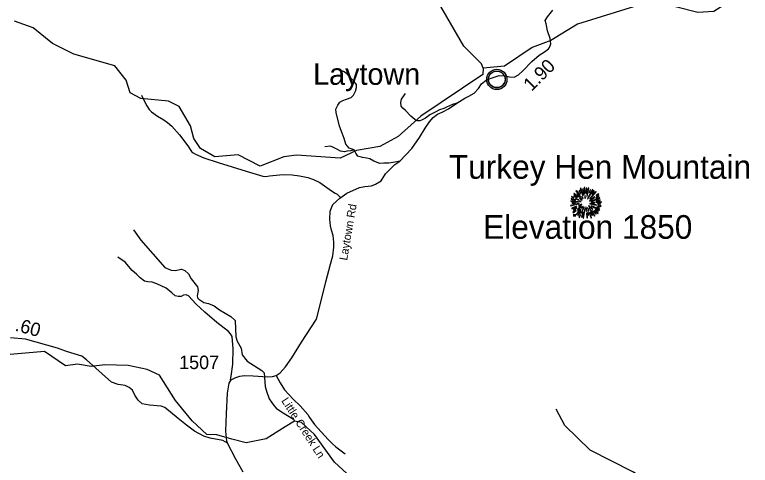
# Model space of a CAD drawing. Extents: x 1159738 to 1321356, y 736314 to 882035.
# Drawn here: x 1266862 to 1273706, y 849249 to 853438 of the extents above; entities that cross this region are included whole.
import ezdxf

# ---------------------------------------------------------------- set-up
doc = ezdxf.new("R2010")
doc.units = 0
for name, color, linetype in [('Exist Civil Demographics Community CELL', 7, 'Continuous'), ('Exist Civil Demographics Community Label', 7, 'Continuous'), ('Exist Geographical Mountain Summit CELL', 7, 'Continuous'), ('Exist Geographical Mountain Summit Elevation Number Label', 7, 'Continuous'), ('Exist Geographical Mountain Summit Label', 7, 'Continuous'), ('Exist Hydrographic Creek Single Shore', 7, 'Continuous'), ('Exist Hydrographic Misc Water Feature', 7, 'Continuous'), ('Exist Road Non-System Type 51', 7, 'Continuous'), ('Exist Road Non-System Type 51 Label', 7, 'Continuous'), ('Exist Road Secondary Mileage Hundredths English Label', 7, 'Continuous'), ('Exist Road Secondary Type 51 Attributed', 7, 'Continuous'), ('Exist Road Secondary Type 51 Label', 7, 'Continuous'), ('Exist Road Secondary Type 51 Number Label', 7, 'Continuous')]:
    doc.layers.add(name, color=color, linetype=linetype)

msp = doc.modelspace()

# ---------------------------------------------------------------- linework, layer by layer
at = {"layer": 'Exist Civil Demographics Community CELL'}
msp.add_lwpolyline([(1271270, 852849.3), (1271271, 852854.9), (1271272.7, 852861.5), (1271275.7, 852868.7), (1271278.6, 852874.4), (1271281.9, 852880.1), (1271285.7, 852885.3), (1271289.6, 852889.6), (1271294.2, 852894.2), (1271299.8, 852898.8), (1271305.2, 852902.5), (1271310.1, 852905.3), (1271315.1, 852907.8), (1271320.6, 852910.1), (1271326.2, 852911.9), (1271330.5, 852913.1), (1271335.4, 852913.8), (1271339.5, 852914.5), (1271345.9, 852914.8), (1271350.3, 852914.7), (1271356, 852914.4), (1271360.9, 852913.7), (1271365.8, 852912.7), (1271370.8, 852911.3), (1271376, 852909.4), (1271382.6, 852906.4), (1271388.9, 852902.9), (1271393.9, 852899.4), (1271399.1, 852895.4), (1271402.4, 852892.2), (1271406.5, 852887.9), (1271410.4, 852883.2), (1271413.5, 852878.6), (1271416.6, 852873.6), (1271419.1, 852868.4), (1271421.1, 852863.4), (1271422.7, 852858.4), (1271423.9, 852853.8), (1271425, 852847.7), (1271425.7, 852843), (1271425.9, 852837), (1271425.7, 852831.3), (1271425.2, 852825.6), (1271424.2, 852820.1), (1271422.6, 852813.9), (1271420.7, 852808.1), (1271418.4, 852803), (1271415.3, 852797), (1271412, 852791.7), (1271408.5, 852787), (1271404.3, 852782.3), (1271399, 852777.3), (1271394, 852773.2), (1271389, 852769.7), (1271384.7, 852767.2), (1271377.8, 852764), (1271370.7, 852761.3), (1271364.8, 852759.8), (1271358.2, 852758.5), (1271353.7, 852758), (1271349.2, 852757.8), (1271343.6, 852757.8), (1271339.4, 852758.2), (1271333.7, 852758.9), (1271327.8, 852760.2), (1271323.2, 852761.5), (1271318.1, 852763.4), (1271313.5, 852765.4), (1271309.5, 852767.6), (1271302.7, 852771.7), (1271297.2, 852776), (1271292.2, 852780.5), (1271287.8, 852785.3), (1271284.6, 852789.3), (1271281.6, 852793.5), (1271277.5, 852800.6), (1271275.8, 852804.1), (1271274.1, 852808.1), (1271271.5, 852816.3), (1271270, 852823.4), (1271269.3, 852828.5), (1271269, 852834.9), (1271268.9, 852839.5), (1271269.4, 852846)], close=True, dxfattribs=at)
for centre, radius in [((1271347.6, 852836.9), 94.3), ((1271347.3, 852837.2), 76.7)]:
    msp.add_circle(centre, radius, dxfattribs=at)
at = {"layer": 'Exist Geographical Mountain Summit CELL'}
for points in [[(1272161.3, 851831.2), (1272165.3, 851779.2), (1272168.5, 851779.6), (1272167.1, 851832.3)], [(1272063.9, 851773.8), (1272103.5, 851743.3), (1272105.7, 851745.5), (1272067.5, 851778.2)], [(1272084.2, 851798.5), (1272120.2, 851761.1), (1272123.5, 851763.6), (1272088.3, 851803.3)], [(1272092.2, 851770.9), (1272124.9, 851741.8), (1272127.1, 851744), (1272095.1, 851776)], [(1272111.8, 851800), (1272127.4, 851778.2), (1272129.3, 851779.6), (1272115.9, 851804)], [(1272122.7, 851821.8), (1272148.9, 851754.9), (1272151.8, 851756), (1272127.8, 851824.3)], [(1272156.6, 851769.8), (1272159.1, 851770.5), (1272150, 851818.5), (1272145.7, 851817.4)], [(1272177.3, 851777.1), (1272181.2, 851777.1), (1272184.9, 851824.3), (1272179.4, 851824.3)], [(1272189.3, 851748.7), (1272204.2, 851825.8), (1272198.7, 851827.6), (1272186, 851749.5)], [(1272192.5, 851726.9), (1272195.4, 851725.1), (1272244.1, 851809.7), (1272238.7, 851813.4)], [(1272207, 851783.9), (1272210.3, 851782.8), (1272219.8, 851809.7), (1272215.1, 851811.5)], [(1272213.6, 851728.4), (1272215.8, 851726.2), (1272271.4, 851790.5), (1272267.4, 851795.2)], [(1272251, 851800), (1272230, 851766.5), (1272232.9, 851765.4), (1272255.4, 851796.7)], [(1272271.4, 851756.4), (1272273.2, 851753.8), (1272296.1, 851770.1), (1272292.4, 851773.8)], [(1272035.5, 851703.6), (1272107.5, 851696.7), (1272107.8, 851699.6), (1272035.5, 851708.7)], [(1272038.1, 851724.7), (1272079.5, 851715.3), (1272080.6, 851718.5), (1272039.2, 851729.4)], [(1272041, 851744), (1272063.5, 851735.3), (1272064.6, 851738.2), (1272042.5, 851749.1)], [(1272062.8, 851754.9), (1272088.6, 851738.5), (1272090.8, 851741.1), (1272065.7, 851758.9)], [(1272079.5, 851726.9), (1272110, 851714.9), (1272111.1, 851717.1), (1272081.7, 851731)], [(1272115.9, 851732.4), (1272140.9, 851713.4), (1272143.1, 851716.3), (1272118.4, 851735.6)], [(1272116.2, 851702.6), (1272133.3, 851700.4), (1272133.7, 851702.6), (1272116.9, 851706.9)], [(1272135.5, 851745.5), (1272149.3, 851729), (1272151.4, 851731.2), (1272138.7, 851748.4)], [(1272166.7, 851757.8), (1272168.1, 851728.7), (1272170.7, 851729), (1272170.7, 851758.2)], [(1272210.3, 851708.4), (1272212.1, 851705.9), (1272260.8, 851741.8), (1272257.6, 851746.2)], [(1272226.4, 851692.8), (1272226.4, 851689.9), (1272256.5, 851689.9), (1272257.2, 851694.9)], [(1272227.4, 851705.5), (1272228.5, 851703.2), (1272306.6, 851732), (1272304.8, 851736.7)], [(1272269.6, 851691.7), (1272321.9, 851694.9), (1272322.2, 851699.6), (1272270, 851694.9)], [(1272271.4, 851733.5), (1272299, 851748.4), (1272296.1, 851753.4), (1272270, 851736)], [(1272273.2, 851705.5), (1272309.9, 851712), (1272308.5, 851717.5), (1272271.8, 851707.7)], [(1272034.1, 851665.9), (1272035.5, 851660.8), (1272071.5, 851671.3), (1272069.3, 851674.6)], [(1272043.9, 851638.2), (1272046.5, 851633.6), (1272091.9, 851653.5), (1272090.4, 851658.2)], [(1272047.6, 851686.2), (1272077.3, 851687.7), (1272077.3, 851691.3), (1272046.5, 851691.3)], [(1272061.4, 851622.3), (1272090.4, 851639), (1272088.3, 851642.6), (1272059.2, 851627.3)], [(1272079.9, 851677.2), (1272080.9, 851672.4), (1272114.1, 851680.8), (1272113.3, 851684.4)], [(1272086.1, 851581.9), (1272088.9, 851579.4), (1272129.7, 851627), (1272126.8, 851629.1)], [(1272101.4, 851613.2), (1272120.6, 851631.3), (1272117.3, 851633.6), (1272096.9, 851616.4)], [(1272097.6, 851631.7), (1272100.6, 851628), (1272135.1, 851656.4), (1272133.3, 851659)], [(1272107.5, 851663), (1272109.7, 851658.2), (1272138.4, 851673.5), (1272137.3, 851676.8)], [(1272129.3, 851591.8), (1272133.7, 851589.9), (1272160.2, 851648.4), (1272157.7, 851649.2)], [(1272136.2, 851641.1), (1272139.4, 851638.2), (1272149.6, 851654.6), (1272147.8, 851656)], [(1272150.7, 851546.3), (1272155.4, 851545.2), (1272168.1, 851634.6), (1272164.9, 851635.4)], [(1272176.2, 851650.3), (1272180.1, 851613.2), (1272184.5, 851613.5), (1272179.4, 851651)], [(1272192.2, 851641.5), (1272200.9, 851611.7), (1272204.9, 851613.5), (1272194.3, 851642.6)], [(1272200.6, 851661.9), (1272239.1, 851626.6), (1272241.6, 851631), (1272202.4, 851664.1)], [(1272206.7, 851639.3), (1272257.2, 851564.5), (1272260.8, 851567.4), (1272209.2, 851640.4)], [(1272211.7, 851679), (1272272.5, 851667), (1272273.6, 851671.3), (1272212.9, 851682.6)], [(1272225.6, 851659.4), (1272303.7, 851621.1), (1272305.5, 851626.6), (1272227.1, 851662.2)], [(1272264.8, 851625.2), (1272289.9, 851612.1), (1272292.4, 851615.7), (1272267, 851629.1)], [(1272279, 851649.2), (1272300.1, 851641.1), (1272301.9, 851645.5), (1272280.5, 851652.4)], [(1272284.5, 851679.7), (1272311, 851677.5), (1272311, 851681.8), (1272284.9, 851682.9)], [(1272288.5, 851662.6), (1272316.8, 851655.3), (1272317.5, 851660.8), (1272289.5, 851667)], [(1272055.1, 851601.5), (1272058, 851597.5), (1272086.4, 851618.6), (1272083.8, 851621.9)], [(1272126, 851613.2), (1272101, 851573.9), (1272104.2, 851571.4), (1272130, 851611)], [(1272111.1, 851554.7), (1272115.9, 851551.8), (1272126.8, 851576.5), (1272123.5, 851578.7)], [(1272140.9, 851556.5), (1272152.9, 851599.3), (1272149.3, 851599.7), (1272136.5, 851557.5)], [(1272182.3, 851591.8), (1272186, 851549.3), (1272190, 851550.3), (1272186.7, 851591.8)], [(1272202, 851575), (1272196.5, 851604.8), (1272193.2, 851604.8), (1272197.6, 851573.9)], [(1272206.7, 851596.5), (1272224.2, 851546.7), (1272228.5, 851548.5), (1272209.6, 851597.2)], [(1272217.2, 851602.2), (1272233.2, 851572.8), (1272237.3, 851575), (1272220.9, 851603.7)], [(1272239.1, 851613.5), (1272269.2, 851584.4), (1272272.5, 851587), (1272241.3, 851616)], [(1272255.8, 851614.2), (1272286.3, 851588.4), (1272289.5, 851592.1), (1272257.6, 851616.8)]]:
    msp.add_lwpolyline(points, close=True, dxfattribs=at)
at = {"layer": 'Exist Hydrographic Creek Single Shore'}
for points in [[(1271220.1, 852940.7), (1271204.1, 852980.5), (1271041.1, 853144.6), (1270793.1, 853576.3), (1270696.1, 853676.7), (1270349, 853818.3), (1270277, 853954.3), (1270088, 854066.4), (1269924.6, 854344.8), (1269798.6, 854505.6), (1269769.9, 854906.5), (1269710.6, 855036), (1269547.1, 855260.7), (1269349.4, 855426.1), (1269113, 855783.1), (1269030.9, 855843.9), (1268631.9, 855897.8), (1268437.9, 856134.8), (1268010.9, 856412.6), (1267920.9, 856496.3), (1267787.9, 856827.4), (1267617.9, 857378.9)], [(1276018.2, 852404.6), (1275118.1, 852760.9), (1274881.1, 852965.9), (1274720.1, 853195.5), (1274674.1, 853347.5), (1274669.1, 853505.2), (1274629.1, 853555.2), (1274529.1, 853583.5), (1274328.1, 853554.7), (1274122.1, 853650.7), (1273856.1, 853659.4), (1273554.1, 853589.9), (1273367.1, 853468.9), (1273217.1, 853458.8), (1273010.1, 853512.2), (1272668.1, 853528.8), (1272097.1, 853349.9), (1271851, 853197.3), (1271675.1, 853135.1), (1271420.1, 852959.7), (1271220.1, 852940.7)], [(1269992.1, 849134.4), (1269837.1, 849278.7), (1269652.2, 849535.2), (1269529.1, 849646), (1269466.5, 849660.4), (1269378.1, 849606.3), (1269200.1, 849495), (1269013.8, 849457.4), (1268880.6, 849492.6), (1268742.5, 849532.8), (1268649.6, 849535.3), (1268513.9, 849661), (1268359.1, 849850), (1268210, 850085.8), (1268094.4, 850141.1), (1267916.1, 850177.3), (1267700.1, 850181.6), (1267573.6, 850167.2), (1267445.5, 850189.8), (1267335, 850174.8), (1267139.1, 850308), (1266820.1, 850280.3)]]:
    msp.add_lwpolyline(points, dxfattribs=at)
at = {"layer": 'Exist Hydrographic Misc Water Feature'}
for points in [[(1271220.1, 852940.7), (1271218, 852881.7), (1270642, 852496.1), (1270429.1, 852306.6), (1270259.1, 852211.6), (1270042.1, 852176.5), (1269890, 852104), (1269482.1, 852131.9), (1269365.1, 852117.9), (1269146.1, 852030.4), (1268940, 852136.2), (1268723.1, 852117.6), (1268591, 852195.7), (1268527, 852289), (1268496.1, 852404.5), (1268392, 852583.8), (1268294, 852635.1), (1268036, 852659.9), (1267937, 852711.1), (1267898, 852830.1), (1267793, 852963.5), (1267412, 853072.9), (1267214, 853172), (1267033.9, 853316.8), (1266861, 853379.4)], [(1267966.9, 851436.8), (1268034.7, 851342.7), (1268258.6, 851087.1), (1268318, 851062.1), (1268354, 851060.6), (1268414.4, 851073.3), (1268446, 851060.4), (1268477.2, 851027.8), (1268504.3, 850982.9), (1268562.5, 850909.5), (1268569.6, 850873.3), (1268560.4, 850825.8), (1268561.9, 850805.3), (1268573.6, 850793.5), (1268620.8, 850763.9), (1268664.7, 850753.1), (1268716.2, 850731.6), (1268767.4, 850694.5), (1268873.8, 850631.6), (1268912.9, 850594.7), (1268919.2, 850442.8), (1268930.3, 850404), (1268968.7, 850339.2), (1268979.2, 850275), (1269023.8, 850217.4), (1269161.8, 850130.1), (1269181.3, 850110.1), (1269192.1, 849981.8), (1269203, 849937.3), (1269229.3, 849866.2), (1269271.9, 849805.4), (1269295.3, 849781.1), (1269342.5, 849747.4), (1269454.8, 849677), (1269466.5, 849660.4)], [(1276844.5, 848437.3), (1276336.2, 848019.1), (1276032.2, 847877.5), (1275806.3, 847832.8), (1275675.2, 847960.2), (1275588.7, 848359.9), (1275543.2, 848353.5), (1275225.3, 848297.4), (1275010.3, 848367.5), (1274826.2, 848338.4), (1274497.2, 848180.8), (1274238.2, 848169.6), (1273948.2, 848250.9), (1273561.2, 848462.2), (1273193.2, 848728.9), (1272842.1, 849037.9), (1272612.2, 849187), (1272216.1, 849388.6), (1271980.1, 849619.8), (1271901.2, 849769.2)]]:
    msp.add_lwpolyline(points, dxfattribs=at)
at = {"layer": 'Exist Road Non-System Type 51'}
for points in [[(1270021.2, 852182.2), (1269974.6, 852198.9), (1269941.1, 852236.2), (1269926.1, 852286.6), (1269907.5, 852336.9), (1269885.1, 852402.2), (1269852.2, 852528.3), (1269850.4, 852560), (1269867.1, 852597.3), (1269885.8, 852625.3), (1269913.7, 852642.1), (1269949.1, 852653.3), (1269992, 852670), (1270014.3, 852690.6), (1270031.1, 852727.9), (1270042.3, 852761.4), (1270040.4, 852789.4), (1270018.1, 852819.2), (1269964, 852877), (1269954.7, 852889.2), (1269921.2, 852909.7), (1269867.1, 852930.2)], [(1268042.6, 852690.7), (1268070.3, 852631.5), (1268090.5, 852589.9), (1268111.9, 852557.1), (1268134.5, 852535.7), (1268189.9, 852495.4), (1268250.3, 852460.1), (1268283.1, 852437.5), (1268323.3, 852400.9), (1268393.8, 852321.6), (1268471.9, 852220.8), (1268508.1, 852166), (1268521.9, 852153.4), (1268544.6, 852140.8), (1268621.4, 852106.8), (1268756.1, 852064), (1269015.4, 851984.6), (1269170.7, 851938.2), (1269199.7, 851935.6), (1269231.1, 851939.4), (1269326.8, 851950.7), (1269375.9, 851952), (1269442.6, 851949.5), (1269510.6, 851941.9), (1269588.6, 851924.3), (1269641.5, 851905.4), (1269699.4, 851877.7), (1269808.9, 851802.1), (1269842.6, 851778.6), (1269862.7, 851771.1), (1269890.4, 851743.3)], [(1270976.6, 852615.5), (1270936.1, 852604.3), (1270880.2, 852580), (1270854.1, 852567), (1270813.1, 852553.9), (1270774, 852533.4), (1270723.7, 852507.3), (1270682.7, 852475.6), (1270647.3, 852457), (1270630.5, 852453.2), (1270606.3, 852453.2), (1270585.8, 852464.4), (1270548.5, 852496.1), (1270498.2, 852546.5), (1270474, 852570.7), (1270457.2, 852587.5), (1270453.5, 852621.1), (1270460.9, 852652.8), (1270496.3, 852706.9)], [(1270021.2, 852182.2), (1269988.8, 852174.1), (1269953.3, 852170.4), (1269929.1, 852164.8), (1269891.9, 852168.5), (1269858.3, 852189), (1269821, 852207.7), (1269800.5, 852217), (1269748.4, 852211.4)], [(1270444.5, 852076), (1270399.5, 852068.4), (1270343.6, 852059.1), (1270297, 852057.2), (1270257.8, 852055.4), (1270203.8, 852077.7), (1270164.7, 852098.2), (1270138.6, 852103.8), (1270097.6, 852109.4), (1270054.7, 852122.5), (1270036.1, 852150.5), (1270021.2, 852182.2)], [(1268870.5, 850044.3), (1268874.3, 850078.3), (1268891.9, 850187.9), (1268895.7, 850330.2), (1268884.4, 850446.1), (1268869.3, 850470.1), (1268851.6, 850494), (1268742.1, 850577.1), (1268629.2, 850672.1), (1268551.1, 850746.5), (1268478.1, 850823.3), (1268456.7, 850833.4), (1268431.6, 850829.6), (1268410.2, 850819.5), (1268381.2, 850818.3), (1268354.8, 850824.6), (1268323.3, 850852.3), (1268271.7, 850895.1), (1268184.8, 850936.7), (1268142, 850953.1), (1268101.8, 850955.6), (1268067.8, 850960.6), (1268028.7, 850992.1), (1267994.8, 851026.1), (1267955, 851059.5), (1267888.3, 851136.4), (1267821.6, 851185.5)], [(1269294.3, 850083.4), (1269331.3, 850017.1), (1269372.1, 849950.9), (1269453.9, 849865.2), (1269518.1, 849800.9), (1269590.2, 849721), (1269605.7, 849691.8), (1269652.5, 849629.5), (1269779, 849487.3), (1269814, 849452.2), (1269849.1, 849419.1), (1269936.7, 849356.7)]]:
    msp.add_lwpolyline(points, dxfattribs=at)
at = {"layer": 'Exist Road Secondary Type 51 Attributed'}
for points in [[(1270271.2, 851895.1), (1270312.2, 851958.5), (1270399.7, 852044.3), (1270444.5, 852076), (1270557.9, 852193.1), (1270628.7, 852295.6), (1270680.9, 852383.3), (1270721.9, 852441.1), (1270755.4, 852482.1), (1270794.5, 852513.8), (1270837.4, 852532.5), (1270897, 852562.3), (1270976.6, 852615.5), (1271049.3, 852662.1), (1271086.5, 852680.7), (1271136.8, 852708.7), (1271176, 852751.6), (1271205.8, 852796.3), (1271252.4, 852833.6), (1271321.3, 852857.9), (1271367.9, 852874.7), (1271423.8, 852869.1), (1271464.8, 852859.7), (1271507.7, 852857.9), (1271550.5, 852880.3), (1271589.7, 852915.7), (1271673.5, 853003.3), (1271741.7, 853062.1), (1271790.2, 853092), (1271826.8, 853120.7), (1271836.3, 853133.9), (1271849.8, 853168.4), (1271842.3, 853216.9), (1271820, 853289.6), (1271805.1, 853353.1), (1271797.6, 853384.8), (1271820, 853420.2), (1271868.4, 853479.9)], [(1268842.9, 849453.1), (1268835.1, 849472.6), (1268827.4, 849566.1), (1268833.2, 849727.8), (1268842.9, 849918.7), (1268856.6, 850012.2), (1268876.5, 850044.8), (1268920.2, 850065.7), (1268955.2, 850077.4), (1269000, 850083.2), (1269081.8, 850081.3), (1269218, 850071.6), (1269260.9, 850075.4), (1269294.3, 850083.4), (1269331, 850108.6), (1269381.6, 850163.1), (1269440, 850246.9), (1269531.5, 850394.9), (1269669.6, 850606.6), (1269708.7, 850765.1), (1269755.3, 850953.5), (1269800, 851119.4), (1269820.5, 851197.7), (1269829.8, 851277.9), (1269829.8, 851323.7), (1269824.2, 851387.1), (1269809.3, 851435.5), (1269800, 851476.6), (1269792.5, 851538.1), (1269798.1, 851610.8), (1269822.3, 851674.2), (1269885.7, 851733.9), (1269952.8, 851780.5), (1270069.9, 851831.7), (1270120.2, 851841.1), (1270179.9, 851848.5), (1270219, 851863.4), (1270271.2, 851895.1)], [(1268842.9, 849453.1), (1268799.7, 849479), (1268680.9, 849502.4), (1268620.6, 849519.9), (1268534.9, 849564.7), (1268459, 849621.2), (1268383.1, 849685.5), (1268258.5, 849784.8), (1268225.4, 849798.5), (1268114.4, 849808.2), (1268046.3, 849821.8), (1268009.3, 849855), (1267978.2, 849901.7), (1267956.8, 849946.5), (1267925.6, 849971.8), (1267890.6, 849991.3), (1267824.4, 850001.1), (1267761.2, 850021.5), (1267529.5, 850230), (1267484.8, 850263.1), (1267342.7, 850307.9), (1267260.9, 850339), (1266963, 850422.8), (1266823.7, 850434)], [(1268988, 849183.4), (1268918, 849306.2), (1268842.9, 849453.1)]]:
    msp.add_lwpolyline(points, dxfattribs=at)

# ---------------------------------------------------------------- texts
at = {"layer": 'Exist Civil Demographics Community Label'}
msp.add_text('Laytown', height=200, dxfattribs=at).set_placement((1269638.4, 852786.7))
at = {"layer": 'Exist Geographical Mountain Summit Elevation Number Label'}
msp.add_text('Elevation 1850', height=220, dxfattribs=at).set_placement((1271220.2, 851354.9))
at = {"layer": 'Exist Geographical Mountain Summit Label'}
msp.add_text('Turkey Hen Mountain', height=220, dxfattribs=at).set_placement((1270901.2, 851913.1))
at = {"layer": 'Exist Road Non-System Type 51 Label'}
msp.add_text('Little Creek Ln', height=75, rotation=302.91444, dxfattribs=at).set_placement((1269339.3, 849849.1))
at = {"layer": 'Exist Road Secondary Mileage Hundredths English Label'}
for s, rotation, p in [('1.90', 45.01888, (1271670.3, 852719.7)), ('.60', 344.76168, (1266858.2, 850501.9))]:
    msp.add_text(s, height=125, rotation=rotation, dxfattribs=at).set_placement(p)
at = {"layer": 'Exist Road Secondary Type 51 Label'}
msp.add_text('Laytown Rd', height=75, rotation=80.24805, dxfattribs=at).set_placement((1269954, 851149.8))
at = {"layer": 'Exist Road Secondary Type 51 Number Label'}
msp.add_text('1507', height=125, dxfattribs=at).set_placement((1268391.4, 850143.5))

doc.saveas('drawing.dxf')
